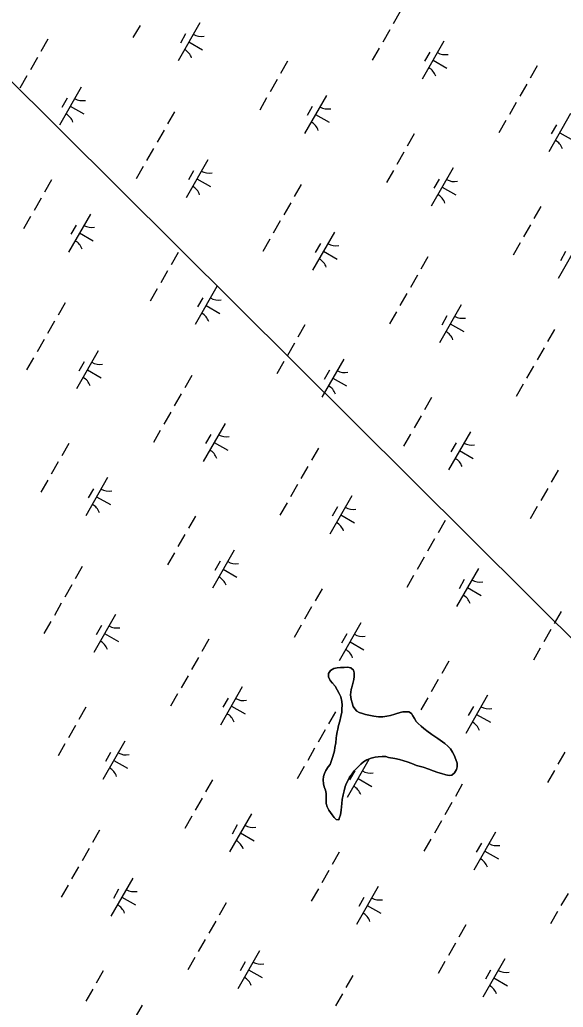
# Model space of a CAD drawing. Extents: x 3930721 to 3950824, y 220441 to 242861.
# Drawn here: x 3938935 to 3939555, y 232817 to 233943 of the extents above; entities that cross this region are included whole.
import ezdxf

# ---------------------------------------------------------------- set-up
doc = ezdxf.new("R2010")
doc.units = 0
for name, color, linetype in [('V-TOPO-SHOR', 7, 'Continuous'), ('V-UTIL-LINE', 7, 'Continuous'), ('V-WETL-SWMP', 7, 'Continuous')]:
    doc.layers.add(name, color=color, linetype=linetype)

msp = doc.modelspace()

# ---------------------------------------------------------------- linework, layer by layer
at = {"layer": 'V-TOPO-SHOR'}
for points in [[(3939299.8, 233033.6), (3939300.7, 233036.6), (3939301.6, 233041.9), (3939301.9, 233045.7), (3939302.2, 233049.6), (3939302.6, 233054), (3939303.7, 233059.5), (3939304.9, 233064.2), (3939306.3, 233068.9), (3939307.8, 233072.7), (3939309.2, 233075.5), (3939311.2, 233079.6), (3939313.2, 233082.3), (3939316.5, 233087), (3939320.2, 233090.8), (3939324.1, 233094.6), (3939326.9, 233097.1), (3939330.8, 233099.5), (3939335.8, 233101.1), (3939340.2, 233102.4), (3939343.6, 233102.9), (3939348.3, 233103.2), (3939352.4, 233103.1), (3939355.7, 233102.2), (3939362.6, 233101), (3939368.1, 233099.6), (3939373.1, 233098.1), (3939376.7, 233097), (3939382.2, 233095.2), (3939387.4, 233093), (3939392.1, 233091.8), (3939395.1, 233090.9), (3939401.4, 233088.9), (3939406.6, 233086.9), (3939411.6, 233084.9), (3939416, 233083.7), (3939420.7, 233082.3), (3939424.5, 233081.7), (3939427.6, 233081.9), (3939430.9, 233084.6), (3939433.2, 233088.2), (3939433.8, 233091.5), (3939433.6, 233095.7), (3939432.3, 233099.8), (3939430.4, 233104.8), (3939428.5, 233108.2), (3939426.1, 233111.8), (3939423.1, 233114.9), (3939419.8, 233118), (3939417, 233119.9), (3939411.6, 233123.6), (3939406.6, 233127), (3939403.3, 233129.2), (3939400.6, 233131.2), (3939395.7, 233135.1), (3939392.7, 233137.7), (3939389.4, 233140.8), (3939387.2, 233143), (3939385, 233146.3), (3939383.2, 233149.4), (3939381.8, 233152.2), (3939378.8, 233154.2), (3939374.9, 233154.2), (3939371.9, 233154), (3939368.8, 233153.2), (3939365.2, 233152.1), (3939361.6, 233151.1), (3939358, 233150), (3939353.6, 233149.2), (3939348.9, 233148.5), (3939344.2, 233148.5), (3939338.9, 233149.2), (3939333.1, 233150.1), (3939329.3, 233151), (3939326, 233152.1), (3939322.1, 233153.5), (3939319.4, 233155), (3939317.2, 233157.5), (3939315.3, 233160.3), (3939314, 233164.4), (3939312.9, 233168.3), (3939312.4, 233173.6), (3939313.1, 233179.4), (3939314.2, 233183.5), (3939315.4, 233187.9), (3939316, 233190.9), (3939316.6, 233194.2), (3939316.4, 233198.4), (3939315.6, 233201.4), (3939312.8, 233204.2), (3939308.7, 233204.9), (3939305.1, 233204.6), (3939301, 233204.4), (3939297.1, 233204.2), (3939293.2, 233203.4), (3939289.3, 233201.2), (3939287.3, 233197.7), (3939287.3, 233194.1), (3939289.2, 233189.9), (3939291.9, 233186.8), (3939294.6, 233183.2)], [(3939294.6, 233183.2), (3939297, 233179), (3939299.2, 233175.1), (3939301.1, 233171), (3939302.4, 233166), (3939302.6, 233161.8), (3939302.5, 233157.4), (3939302.2, 233153.8), (3939301.3, 233148.6), (3939300.1, 233143.6), (3939298.7, 233138.4), (3939297.8, 233134.5), (3939297.2, 233131.2), (3939296.3, 233127.1), (3939296, 233124), (3939295.4, 233118.8), (3939294.2, 233113.3), (3939293.9, 233109.7), (3939292.2, 233103.3), (3939290.7, 233098.7), (3939289, 233094), (3939286.7, 233091.3), (3939284.2, 233087.4), (3939282.5, 233083.8), (3939281.6, 233080.3), (3939281, 233076.4), (3939281.5, 233072), (3939282.3, 233068.6), (3939283.6, 233065), (3939284.7, 233061.2), (3939284.6, 233057), (3939284.6, 233053.4), (3939284.5, 233049.5), (3939285.6, 233045.7), (3939287.5, 233042), (3939289.4, 233039.5), (3939291.3, 233036.7), (3939293.7, 233033.7), (3939295.9, 233031.4), (3939298.9, 233031.1), (3939299.8, 233033.6)]]:
    msp.add_lwpolyline(points, dxfattribs=at)
at = {"layer": 'V-UTIL-LINE'}
msp.add_lwpolyline([(3944449, 231161.2), (3944066.6, 231705.8), (3939717, 233085.7), (3938914.9, 233883.4)], dxfattribs=at)
at = {"layer": 'V-WETL-SWMP'}
for p, q in [((3939368.8, 233952), (3939360.9, 233938.1)), ((3939072.4, 233936.3), (3939064.4, 233922.4)), ((3939140.5, 233939.1), (3939115.7, 233895.7)), ((3939124.4, 233926.5), (3939118.4, 233916)), ((3939356.9, 233931.2), (3939348.9, 233917.3)), ((3938967.3, 233920.4), (3938959.4, 233906.5)), ((3939128.1, 233917.4), (3939143.7, 233908.5)), ((3939418.7, 233918.3), (3939393.9, 233875)), ((3939345, 233910.4), (3939337, 233896.5)), ((3939402.6, 233905.7), (3939396.6, 233895.3)), ((3938955.4, 233899.6), (3938947.5, 233885.7)), ((3939240.6, 233895.3), (3939232.6, 233881.4)), ((3939406.3, 233896.6), (3939421.9, 233887.7)), ((3939525.1, 233890.2), (3939517.1, 233876.3)), ((3938943.5, 233878.8), (3938935.5, 233864.9)), ((3939228.7, 233874.5), (3939220.7, 233860.6)), ((3939513.2, 233869.3), (3939505.2, 233855.5)), ((3939005.3, 233865.9), (3938980.5, 233822.5)), ((3939284.8, 233856.4), (3939260, 233813.1)), ((3938989.2, 233853.3), (3938983.2, 233842.8)), ((3939216.7, 233853.6), (3939208.8, 233839.8)), ((3939501.2, 233848.5), (3939493.3, 233834.6)), ((3938992.9, 233844.2), (3939008.5, 233835.3)), ((3939111.7, 233837.7), (3939103.7, 233823.9)), ((3939268.7, 233843.8), (3939262.7, 233833.4)), ((3939272.4, 233834.8), (3939288, 233825.8)), ((3939563.1, 233835.7), (3939538.2, 233792.3)), ((3939489.3, 233827.7), (3939481.4, 233813.8)), ((3939546.9, 233823), (3939541, 233812.6)), ((3939099.8, 233816.9), (3939091.8, 233803)), ((3939384.9, 233812.6), (3939377, 233798.7)), ((3939550.6, 233814), (3939566.3, 233805)), ((3939087.8, 233796.1), (3939079.9, 233782.2)), ((3939373, 233791.8), (3939365, 233777.9)), ((3939149.7, 233783.2), (3939124.8, 233739.8)), ((3939075.9, 233775.3), (3939067.9, 233761.4)), ((3939133.5, 233770.6), (3939127.6, 233760.2)), ((3939361.1, 233771), (3939353.1, 233757.1)), ((3939429.2, 233773.8), (3939404.3, 233730.4)), ((3938971.5, 233760.2), (3938963.6, 233746.3)), ((3939137.2, 233761.5), (3939152.8, 233752.6)), ((3939256, 233755.1), (3939248.1, 233741.2)), ((3939413.1, 233761.1), (3939407.1, 233750.7)), ((3939416.8, 233752.1), (3939432.4, 233743.1)), ((3938959.6, 233739.4), (3938951.6, 233725.5)), ((3939244.1, 233734.2), (3939236.1, 233720.4)), ((3939015.8, 233721.3), (3938990.9, 233678)), ((3939529.3, 233730), (3939521.3, 233716.1)), ((3938947.7, 233718.5), (3938939.7, 233704.6)), ((3939232.2, 233713.4), (3939224.2, 233699.5)), ((3938999.6, 233708.7), (3938993.7, 233698.3)), ((3939003.4, 233699.7), (3939019, 233690.7)), ((3939294, 233700.6), (3939269.1, 233657.2)), ((3939517.3, 233709.1), (3939509.4, 233695.2)), ((3939220.2, 233692.6), (3939212.3, 233678.7)), ((3939277.9, 233687.9), (3939271.9, 233677.5)), ((3939505.4, 233688.3), (3939497.5, 233674.4)), ((3939573.5, 233691.1), (3939548.7, 233647.7)), ((3939115.9, 233677.5), (3939107.9, 233663.6)), ((3939281.6, 233678.9), (3939297.2, 233669.9)), ((3939557.4, 233678.5), (3939551.4, 233668.1)), ((3939400.4, 233672.4), (3939392.4, 233658.5)), ((3939103.9, 233656.7), (3939096, 233642.8)), ((3939388.4, 233651.6), (3939380.5, 233637.7)), ((3939092, 233635.9), (3939084.1, 233622)), ((3939160.1, 233638.7), (3939135.3, 233595.3)), ((3938987, 233620), (3938979, 233606.1)), ((3939144, 233626), (3939138, 233615.6)), ((3939376.5, 233630.8), (3939368.6, 233616.9)), ((3939147.7, 233617), (3939163.3, 233608)), ((3939364.6, 233609.9), (3939356.6, 233596)), ((3939438.3, 233617.9), (3939413.5, 233574.5)), ((3938975, 233599.1), (3938967.1, 233585.3)), ((3939422.2, 233605.3), (3939416.2, 233594.8)), ((3939260.2, 233594.9), (3939252.3, 233581)), ((3939425.9, 233596.2), (3939441.5, 233587.3)), ((3939544.7, 233589.7), (3939536.8, 233575.9)), ((3938963.1, 233578.3), (3938955.2, 233564.4)), ((3939024.9, 233565.5), (3939000.1, 233522.1)), ((3939248.3, 233574), (3939240.3, 233560.1)), ((3939532.8, 233568.9), (3939524.8, 233555)), ((3938951.2, 233557.5), (3938943.2, 233543.6)), ((3939008.8, 233552.8), (3939002.8, 233542.4)), ((3939236.3, 233553.2), (3939228.4, 233539.3)), ((3939304.5, 233556), (3939279.6, 233512.6)), ((3939012.5, 233543.8), (3939028.1, 233534.8)), ((3939288.3, 233543.4), (3939282.4, 233532.9)), ((3939520.9, 233548.1), (3939512.9, 233534.2)), ((3939131.3, 233537.3), (3939123.4, 233523.4)), ((3939292, 233534.3), (3939307.7, 233525.4)), ((3939508.9, 233527.3), (3939501, 233513.4)), ((3939119.4, 233516.5), (3939111.4, 233502.6)), ((3939404.5, 233512.2), (3939396.6, 233498.3)), ((3939107.5, 233495.6), (3939099.5, 233481.8)), ((3939392.6, 233491.4), (3939384.7, 233477.5)), ((3939095.5, 233474.8), (3939087.6, 233460.9)), ((3939169.3, 233482.8), (3939144.4, 233439.4)), ((3939153.1, 233470.1), (3939147.2, 233459.7)), ((3939380.7, 233470.5), (3939372.7, 233456.7)), ((3939448.8, 233473.3), (3939424, 233430)), ((3938991.1, 233459.8), (3938983.2, 233445.9)), ((3939156.9, 233461.1), (3939172.5, 233452.2)), ((3939275.6, 233454.6), (3939267.7, 233440.8)), ((3939432.7, 233460.7), (3939426.7, 233450.3)), ((3939436.4, 233451.7), (3939452, 233442.7)), ((3938979.2, 233438.9), (3938971.3, 233425)), ((3939263.7, 233433.8), (3939255.8, 233419.9)), ((3939548.9, 233429.5), (3939540.9, 233415.6)), ((3938967.3, 233418.1), (3938959.3, 233404.2)), ((3939035.4, 233420.9), (3939010.6, 233377.5)), ((3939019.3, 233408.3), (3939013.3, 233397.8)), ((3939251.8, 233413), (3939243.8, 233399.1)), ((3939537, 233408.7), (3939529, 233394.8)), ((3939023, 233399.2), (3939038.6, 233390.3)), ((3939313.6, 233400.1), (3939288.8, 233356.7)), ((3939239.9, 233392.2), (3939231.9, 233378.3)), ((3939297.5, 233387.5), (3939291.5, 233377.1)), ((3939525, 233387.9), (3939517.1, 233374)), ((3939135.5, 233377.1), (3939127.5, 233363.2)), ((3939301.2, 233378.4), (3939316.8, 233369.5)), ((3939420, 233372), (3939412, 233358.1)), ((3939123.6, 233356.3), (3939115.6, 233342.4)), ((3939408.1, 233351.1), (3939400.1, 233337.3)), ((3939111.6, 233335.4), (3939103.7, 233321.5)), ((3939179.8, 233338.2), (3939154.9, 233294.9)), ((3939396.1, 233330.3), (3939388.2, 233316.4)), ((3939006.6, 233319.5), (3938998.6, 233305.6)), ((3939163.6, 233325.6), (3939157.6, 233315.2)), ((3939167.3, 233316.6), (3939182.9, 233307.6)), ((3939458, 233317.5), (3939433.1, 233274.1)), ((3939384.2, 233309.5), (3939376.3, 233295.6)), ((3939441.8, 233304.8), (3939435.9, 233294.4)), ((3938994.7, 233298.7), (3938986.7, 233284.8)), ((3939279.8, 233294.4), (3939271.9, 233280.5)), ((3939445.5, 233295.8), (3939461.2, 233286.8)), ((3938982.7, 233277.9), (3938974.8, 233264)), ((3939267.9, 233273.6), (3939259.9, 233259.7)), ((3939044.6, 233265), (3939019.7, 233221.6)), ((3939552.4, 233268.5), (3939544.5, 233254.6)), ((3938970.8, 233257.1), (3938962.9, 233243.2)), ((3939028.4, 233252.4), (3939022.5, 233242)), ((3939256, 233252.8), (3939248, 233238.9)), ((3939324.1, 233255.6), (3939299.2, 233212.2)), ((3939032.1, 233243.3), (3939047.8, 233234.4)), ((3939308, 233242.9), (3939302, 233232.5)), ((3939540.5, 233247.7), (3939532.5, 233233.8)), ((3939150.9, 233236.9), (3939143, 233223)), ((3939311.7, 233233.9), (3939327.3, 233224.9)), ((3939528.5, 233226.8), (3939520.6, 233212.9)), ((3939139, 233216), (3939131, 233202.2)), ((3939289.3, 233201.2), (3939293.2, 233203.4)), ((3939293.2, 233203.4), (3939297.1, 233204.2)), ((3939297.1, 233204.2), (3939301, 233204.4)), ((3939301, 233204.4), (3939305.1, 233204.6)), ((3939305.1, 233204.6), (3939308.7, 233204.9)), ((3939308.7, 233204.9), (3939312.8, 233204.2)), ((3939312.8, 233204.2), (3939315.6, 233201.4)), ((3939424.2, 233211.8), (3939416.2, 233197.9)), ((3939127.1, 233195.2), (3939119.1, 233181.3)), ((3939287.3, 233197.7), (3939289.3, 233201.2)), ((3939287.3, 233194.1), (3939287.3, 233197.7)), ((3939289.2, 233189.9), (3939287.3, 233194.1)), ((3939315.6, 233201.4), (3939316.4, 233198.4)), ((3939316.6, 233194.2), (3939316, 233190.9)), ((3939316.4, 233198.4), (3939316.6, 233194.2)), ((3939188.9, 233182.4), (3939164.1, 233139)), ((3939291.9, 233186.8), (3939289.2, 233189.9)), ((3939294.6, 233183.2), (3939291.9, 233186.8)), ((3939297, 233179), (3939294.6, 233183.2)), ((3939314.2, 233183.5), (3939313.1, 233179.4)), ((3939315.4, 233187.9), (3939314.2, 233183.5)), ((3939316, 233190.9), (3939315.4, 233187.9)), ((3939412.2, 233190.9), (3939404.3, 233177)), ((3939115.1, 233174.4), (3939107.2, 233160.5)), ((3939172.8, 233169.7), (3939166.8, 233159.3)), ((3939299.2, 233175.1), (3939297, 233179)), ((3939301.1, 233171), (3939299.2, 233175.1)), ((3939302.4, 233166), (3939301.1, 233171)), ((3939313.1, 233179.4), (3939312.4, 233173.6)), ((3939312.4, 233173.6), (3939312.9, 233168.3)), ((3939400.3, 233170.1), (3939392.4, 233156.2)), ((3939468.4, 233172.9), (3939443.6, 233129.5)), ((3939010.8, 233159.3), (3939002.8, 233145.4)), ((3939176.5, 233160.7), (3939192.1, 233151.7)), ((3939302.6, 233161.8), (3939302.4, 233166)), ((3939302.5, 233157.4), (3939302.6, 233161.8)), ((3939312.9, 233168.3), (3939314, 233164.4)), ((3939314, 233164.4), (3939315.3, 233160.3)), ((3939315.3, 233160.3), (3939317.2, 233157.5)), ((3939452.3, 233160.3), (3939446.3, 233149.8)), ((3939295.3, 233154.2), (3939287.3, 233140.3)), ((3939300.1, 233143.6), (3939301.3, 233148.6)), ((3939301.3, 233148.6), (3939302.2, 233153.8)), ((3939302.2, 233153.8), (3939302.5, 233157.4)), ((3939317.2, 233157.5), (3939319.4, 233155)), ((3939319.4, 233155), (3939322.1, 233153.5)), ((3939322.1, 233153.5), (3939326, 233152.1)), ((3939326, 233152.1), (3939329.3, 233151)), ((3939329.3, 233151), (3939333.1, 233150.1)), ((3939333.1, 233150.1), (3939338.9, 233149.2)), ((3939338.9, 233149.2), (3939344.2, 233148.5)), ((3939344.2, 233148.5), (3939348.9, 233148.5)), ((3939348.9, 233148.5), (3939353.6, 233149.2)), ((3939353.6, 233149.2), (3939358, 233150)), ((3939358, 233150), (3939368.8, 233153.2)), ((3939368.8, 233153.2), (3939371.9, 233154)), ((3939371.9, 233154), (3939374.9, 233154.2)), ((3939374.9, 233154.2), (3939378.8, 233154.2)), ((3939378.8, 233154.2), (3939381.8, 233152.2)), ((3939381.8, 233152.2), (3939383.2, 233149.4)), ((3939383.2, 233149.4), (3939385, 233146.3)), ((3939456, 233151.2), (3939471.6, 233142.3)), ((3938998.8, 233138.5), (3938990.9, 233124.6)), ((3939297.8, 233134.5), (3939298.7, 233138.4)), ((3939298.7, 233138.4), (3939300.1, 233143.6)), ((3939385, 233146.3), (3939387.2, 233143)), ((3939387.2, 233143), (3939389.4, 233140.8)), ((3939389.4, 233140.8), (3939392.7, 233137.7)), ((3939392.7, 233137.7), (3939395.7, 233135.1)), ((3939283.3, 233133.4), (3939275.4, 233119.5)), ((3939296, 233124), (3939296.3, 233127.1)), ((3939296.3, 233127.1), (3939297.2, 233131.2)), ((3939297.2, 233131.2), (3939297.8, 233134.5)), ((3939395.7, 233135.1), (3939400.6, 233131.2)), ((3939400.6, 233131.2), (3939403.3, 233129.2)), ((3939403.3, 233129.2), (3939411.6, 233123.6)), ((3938986.9, 233117.7), (3938979, 233103.8)), ((3939055, 233120.5), (3939030.2, 233077.1)), ((3939294.2, 233113.3), (3939295.4, 233118.8)), ((3939295.4, 233118.8), (3939296, 233124)), ((3939411.6, 233123.6), (3939417, 233119.9)), ((3939417, 233119.9), (3939419.8, 233118)), ((3939419.8, 233118), (3939423.1, 233114.9)), ((3939423.1, 233114.9), (3939426.1, 233111.8)), ((3939038.9, 233107.8), (3939032.9, 233097.4)), ((3939271.4, 233112.5), (3939263.5, 233098.7)), ((3939290.7, 233098.7), (3939292.2, 233103.3)), ((3939292.2, 233103.3), (3939293.9, 233109.7)), ((3939293.9, 233109.7), (3939294.2, 233113.3)), ((3939340.2, 233102.4), (3939335.8, 233101.1)), ((3939343.6, 233102.9), (3939340.2, 233102.4)), ((3939348.3, 233103.2), (3939343.6, 233102.9)), ((3939352.4, 233103.1), (3939348.3, 233103.2)), ((3939355.7, 233102.2), (3939352.4, 233103.1)), ((3939362.6, 233101), (3939355.7, 233102.2)), ((3939426.1, 233111.8), (3939428.5, 233108.2)), ((3939428.5, 233108.2), (3939430.4, 233104.8)), ((3939430.4, 233104.8), (3939432.3, 233099.8)), ((3939556.6, 233108.3), (3939548.6, 233094.4)), ((3939042.6, 233098.8), (3939058.2, 233089.8)), ((3939259.5, 233091.7), (3939251.5, 233077.8)), ((3939284.2, 233087.4), (3939286.7, 233091.3)), ((3939286.7, 233091.3), (3939289, 233094)), ((3939289, 233094), (3939290.7, 233098.7)), ((3939333.2, 233099.7), (3939308.4, 233056.3)), ((3939320.2, 233090.8), (3939316.5, 233087)), ((3939324.1, 233094.6), (3939320.2, 233090.8)), ((3939326.9, 233097.1), (3939324.1, 233094.6)), ((3939330.8, 233099.5), (3939326.9, 233097.1)), ((3939335.8, 233101.1), (3939330.8, 233099.5)), ((3939368.1, 233099.6), (3939362.6, 233101)), ((3939373.1, 233098.1), (3939368.1, 233099.6)), ((3939376.7, 233097), (3939373.1, 233098.1)), ((3939382.2, 233095.2), (3939376.7, 233097)), ((3939387.4, 233093), (3939382.2, 233095.2)), ((3939392.1, 233091.8), (3939387.4, 233093)), ((3939395.1, 233090.9), (3939392.1, 233091.8)), ((3939401.4, 233088.9), (3939395.1, 233090.9)), ((3939432.3, 233099.8), (3939433.6, 233095.7)), ((3939433.8, 233091.5), (3939433.2, 233088.2)), ((3939433.6, 233095.7), (3939433.8, 233091.5)), ((3939281, 233076.4), (3939281.6, 233080.3)), ((3939281.6, 233080.3), (3939282.5, 233083.8)), ((3939282.5, 233083.8), (3939284.2, 233087.4)), ((3939311.2, 233079.6), (3939309.2, 233075.5)), ((3939317.1, 233087), (3939311.1, 233076.6)), ((3939313.2, 233082.3), (3939311.2, 233079.6)), ((3939316.5, 233087), (3939313.2, 233082.3)), ((3939406.6, 233086.9), (3939401.4, 233088.9)), ((3939411.6, 233084.9), (3939406.6, 233086.9)), ((3939416, 233083.7), (3939411.6, 233084.9)), ((3939420.7, 233082.3), (3939416, 233083.7)), ((3939424.5, 233081.7), (3939420.7, 233082.3)), ((3939427.6, 233081.9), (3939424.5, 233081.7)), ((3939430.9, 233084.6), (3939427.6, 233081.9)), ((3939433.2, 233088.2), (3939430.9, 233084.6)), ((3939544.7, 233087.4), (3939536.7, 233073.5)), ((3939155.1, 233076.7), (3939147.2, 233062.8)), ((3939281.5, 233072), (3939281, 233076.4)), ((3939282.3, 233068.6), (3939281.5, 233072)), ((3939283.6, 233065), (3939282.3, 233068.6)), ((3939306.3, 233068.9), (3939304.9, 233064.2)), ((3939307.8, 233072.7), (3939306.3, 233068.9)), ((3939309.2, 233075.5), (3939307.8, 233072.7)), ((3939320.8, 233078), (3939336.4, 233069.1)), ((3939439.6, 233071.5), (3939431.7, 233057.7)), ((3939284.7, 233061.2), (3939283.6, 233065)), ((3939284.5, 233049.5), (3939284.7, 233061.2)), ((3939303.7, 233059.5), (3939302.6, 233054)), ((3939304.9, 233064.2), (3939303.7, 233059.5)), ((3939143.2, 233055.8), (3939135.2, 233041.9)), ((3939285.6, 233045.7), (3939284.5, 233049.5)), ((3939302.2, 233049.6), (3939301.6, 233041.9)), ((3939302.6, 233054), (3939302.2, 233049.6)), ((3939427.7, 233050.7), (3939419.7, 233036.8)), ((3939131.3, 233035), (3939123.3, 233021.1)), ((3939199.4, 233037.8), (3939174.5, 232994.4)), ((3939287.5, 233042), (3939285.6, 233045.7)), ((3939289.4, 233039.5), (3939287.5, 233042)), ((3939291.3, 233036.7), (3939289.4, 233039.5)), ((3939293.7, 233033.7), (3939291.3, 233036.7)), ((3939300.7, 233036.6), (3939299.8, 233033.6)), ((3939301.6, 233041.9), (3939300.7, 233036.6)), ((3939183.2, 233025.2), (3939177.3, 233014.7)), ((3939295.9, 233031.4), (3939293.7, 233033.7)), ((3939298.9, 233031.1), (3939295.9, 233031.4)), ((3939299.8, 233033.6), (3939298.9, 233031.1)), ((3939415.8, 233029.9), (3939407.8, 233016)), ((3939026.2, 233019.1), (3939018.3, 233005.2)), ((3939186.9, 233016.1), (3939202.6, 233007.2)), ((3939477.6, 233017), (3939452.7, 232973.6)), ((3939403.8, 233009.1), (3939395.9, 232995.2)), ((3939461.4, 233004.4), (3939455.5, 232994)), ((3939014.3, 232998.3), (3939006.3, 232984.4)), ((3939299.4, 232994), (3939291.5, 232980.1)), ((3939465.2, 232995.3), (3939480.8, 232986.4)), ((3939002.4, 232977.4), (3938994.4, 232963.6)), ((3939287.5, 232973.2), (3939279.6, 232959.3)), ((3938990.4, 232956.6), (3938982.5, 232942.7)), ((3939064.2, 232964.6), (3939039.3, 232921.2)), ((3939048, 232951.9), (3939042.1, 232941.5)), ((3939275.6, 232952.3), (3939267.6, 232938.4)), ((3939343.7, 232955.1), (3939318.9, 232911.8)), ((3939560.1, 232947.2), (3939552.1, 232933.3)), ((3939051.8, 232942.9), (3939067.4, 232934)), ((3939170.6, 232936.4), (3939162.6, 232922.5)), ((3939327.6, 232942.5), (3939321.6, 232932.1)), ((3939331.3, 232933.5), (3939346.9, 232924.5)), ((3939548.2, 232926.4), (3939540.2, 232912.5)), ((3939158.6, 232915.6), (3939150.7, 232901.7)), ((3939443.8, 232911.3), (3939435.8, 232897.4)), ((3939146.7, 232894.8), (3939138.7, 232880.9)), ((3939431.9, 232890.5), (3939423.9, 232876.6)), ((3939208.5, 232881.9), (3939183.7, 232838.5)), ((3939134.8, 232874), (3939126.8, 232860.1)), ((3939192.4, 232869.3), (3939186.4, 232858.9)), ((3939419.9, 232869.7), (3939412, 232855.8)), ((3939488.1, 232872.5), (3939463.2, 232829.1)), ((3939030.4, 232858.9), (3939022.4, 232845)), ((3939196.1, 232860.2), (3939211.7, 232851.3)), ((3939471.9, 232859.8), (3939466, 232849.4)), ((3939314.9, 232853.8), (3939306.9, 232839.9)), ((3939475.6, 232850.8), (3939491.3, 232841.8)), ((3939018.5, 232838.1), (3939010.5, 232824.2)), ((3939303, 232832.9), (3939295, 232819.1)), ((3939074.7, 232820), (3939049.8, 232776.7))]:
    msp.add_line(p, q, dxfattribs=at)
for centre, start, end in [((3939142, 233941.3), 239.4279, 280.9715), ((3939114.6, 233893.3), 19.4279, 60.9715), ((3939420.2, 233920.5), 239.4279, 280.9715), ((3939392.8, 233872.6), 19.4279, 60.9715), ((3939006.8, 233868.1), 239.4279, 280.9715), ((3938979.4, 233820.1), 19.4279, 60.9715), ((3939286.4, 233858.6), 239.4279, 280.9715), ((3939258.9, 233810.7), 19.4279, 60.9715), ((3939537.1, 233789.9), 19.4279, 60.9715), ((3939151.2, 233785.4), 239.4279, 280.9715), ((3939430.7, 233775.9), 239.4279, 280.9715), ((3939123.7, 233737.5), 19.4279, 60.9715), ((3939403.2, 233728), 19.4279, 60.9715), ((3939017.3, 233723.5), 239.4279, 280.9715), ((3938989.8, 233675.6), 19.4279, 60.9715), ((3939295.5, 233702.7), 239.4279, 280.9715), ((3939268.1, 233654.8), 19.4279, 60.9715), ((3939161.6, 233640.8), 239.4279, 280.9715), ((3939134.2, 233592.9), 19.4279, 60.9715), ((3939439.8, 233620.1), 239.4279, 280.9715), ((3939412.4, 233572.1), 19.4279, 60.9715), ((3939026.4, 233567.6), 239.4279, 280.9715), ((3939306, 233558.2), 239.4279, 280.9715), ((3938999, 233519.7), 19.4279, 60.9715), ((3939278.5, 233510.2), 19.4279, 60.9715), ((3939170.8, 233485), 239.4279, 280.9715), ((3939143.3, 233437), 19.4279, 60.9715), ((3939450.3, 233475.5), 239.4279, 280.9715), ((3939422.9, 233427.6), 19.4279, 60.9715), ((3939036.9, 233423.1), 239.4279, 280.9715), ((3939009.5, 233375.1), 19.4279, 60.9715), ((3939315.1, 233402.3), 239.4279, 280.9715), ((3939287.7, 233354.4), 19.4279, 60.9715), ((3939181.3, 233340.4), 239.4279, 280.9715), ((3939153.8, 233292.5), 19.4279, 60.9715), ((3939459.5, 233319.6), 239.4279, 280.9715), ((3939432, 233271.7), 19.4279, 60.9715), ((3939046.1, 233267.2), 239.4279, 280.9715), ((3939325.6, 233257.7), 239.4279, 280.9715), ((3939018.6, 233219.3), 19.4279, 60.9715), ((3939298.1, 233209.8), 19.4279, 60.9715), ((3939190.4, 233184.5), 239.4279, 280.9715), ((3939469.9, 233175.1), 239.4279, 280.9715), ((3939163, 233136.6), 19.4279, 60.9715), ((3939442.5, 233127.1), 19.4279, 60.9715), ((3939056.5, 233122.6), 239.4279, 280.9715), ((3939029.1, 233074.7), 19.4279, 60.9715), ((3939334.8, 233101.9), 239.4279, 280.9715), ((3939307.3, 233053.9), 19.4279, 60.9715), ((3939200.9, 233040), 239.4279, 280.9715), ((3939173.4, 232992), 19.4279, 60.9715), ((3939479.1, 233019.2), 239.4279, 280.9715), ((3939451.6, 232971.3), 19.4279, 60.9715), ((3939065.7, 232966.8), 239.4279, 280.9715), ((3939038.2, 232918.8), 19.4279, 60.9715), ((3939345.2, 232957.3), 239.4279, 280.9715), ((3939317.8, 232909.4), 19.4279, 60.9715), ((3939210, 232884.1), 239.4279, 280.9715), ((3939489.6, 232874.6), 239.4279, 280.9715), ((3939182.6, 232836.2), 19.4279, 60.9715), ((3939462.1, 232826.7), 19.4279, 60.9715)]:
    msp.add_arc(centre, 17.6, start, end, dxfattribs=at)

doc.saveas('drawing.dxf')
